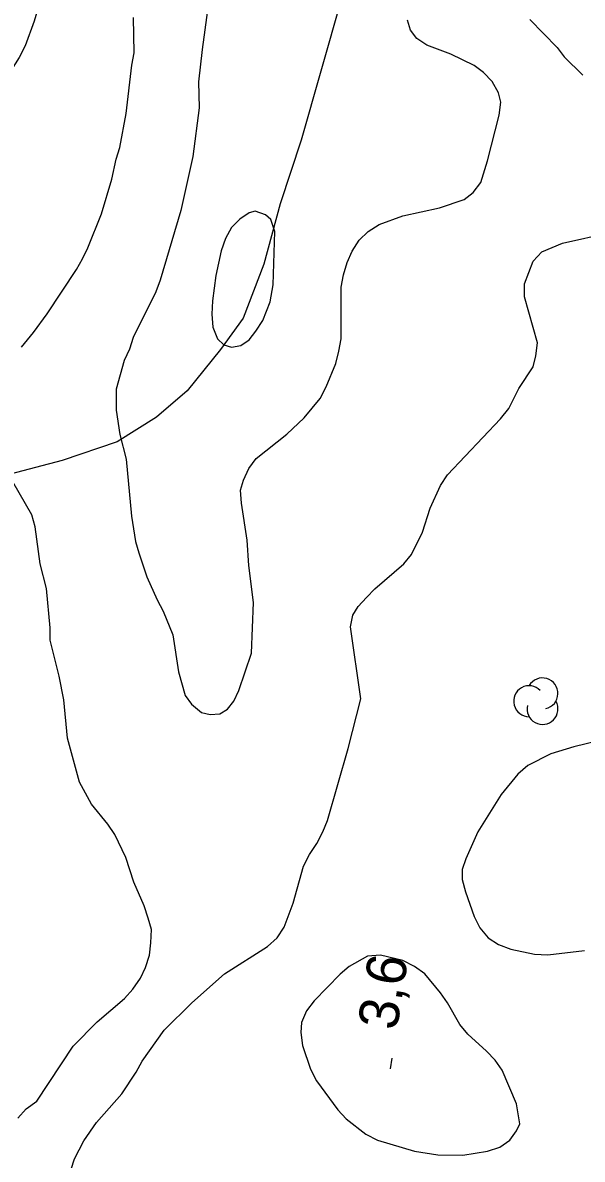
# Model space of a CAD drawing. Extents: x 282461 to 284471, y 5554090 to 5557646.
# Drawn here: x 283160.5 to 283202.7, y 5556269.2 to 5556355 of the extents above; entities that cross this region are included whole.
import ezdxf

# ---------------------------------------------------------------- set-up
doc = ezdxf.new("R2010")
doc.units = 0
for name, color, linetype in [('Niveau 1', 7, 'Continuous'), ('Niveau 2', 7, 'Continuous'), ('Niveau 22', 7, 'Continuous'), ('Niveau 3', 7, 'Continuous'), ('Niveau 44', 7, 'Continuous')]:
    doc.layers.add(name, color=color, linetype=linetype)

msp = doc.modelspace()

# ---------------------------------------------------------------- linework, layer by layer
at = {"layer": 'Niveau 1'}
msp.add_lwpolyline([(283171.41, 5556399.43), (283170.23, 5556395.76), (283169.71, 5556390.94), (283169.53, 5556386.06), (283169.11, 5556382.28), (283167.84, 5556376.76), (283166.34, 5556371.28), (283164.94, 5556366.68), (283164.12, 5556363.14), (283163.56, 5556361.33), (283162.43, 5556358.76), (283161.37, 5556355.15), (283160.69, 5556353.29), (283160.24, 5556352.41), (283159.21, 5556350.78), (283158.64, 5556350.02), (283157.83, 5556349.43), (283157.3, 5556349.13)], dxfattribs=at)
at = {"layer": 'Niveau 2'}
for points in [[(283174.9, 5556359.36), (283174.04, 5556353.02), (283173.78, 5556350.57), (283173.81, 5556348.6), (283173.33, 5556344.93), (283172.44, 5556340.85), (283170.88, 5556335.6), (283170.54, 5556334.73), (283168.84, 5556331.28), (283168.56, 5556330.4), (283168.16, 5556329.53), (283167.55, 5556327.37), (283167.56, 5556325.8), (283167.82, 5556323.94), (283168.31, 5556322.09), (283168.7, 5556317.79), (283169.02, 5556315.88), (283169.26, 5556315.01), (283169.86, 5556313.22), (283170.64, 5556311.48), (283171.11, 5556310.62), (283171.83, 5556308.82), (283172.27, 5556306.04), (283172.76, 5556304.24), (283173.23, 5556303.61), (283173.99, 5556302.98), (283174.64, 5556302.81), (283175.39, 5556302.88), (283175.97, 5556303.23), (283176.43, 5556303.82), (283176.82, 5556304.64), (283177.78, 5556307.44), (283177.91, 5556311.27), (283177.58, 5556314.06), (283177.45, 5556315.98), (283177.01, 5556318.76), (283176.94, 5556319.75), (283177.16, 5556320.51), (283177.56, 5556321.38), (283178.13, 5556322.14), (283180.43, 5556323.97), (283181.75, 5556325.21)], [(283160.4, 5556330.54), (283161.31, 5556331.66), (283162.34, 5556333.06), (283164.57, 5556336.4), (283165.02, 5556337.21), (283165.42, 5556338.03), (283166.44, 5556340.6), (283167.22, 5556343.22), (283167.55, 5556344.73), (283167.83, 5556345.61), (283168.32, 5556348.17), (283168.74, 5556351.83), (283168.91, 5556352.76), (283168.87, 5556355.43)], [(283181.75, 5556325.21), (283182.96, 5556326.67), (283183.41, 5556327.55), (283184.15, 5556329.3), (283184.37, 5556330.24), (283184.53, 5556331.17), (283184.55, 5556335.06), (283184.71, 5556335.99), (283184.99, 5556336.93), (283185.38, 5556337.8), (283185.9, 5556338.62), (283186.59, 5556339.27), (283187.4, 5556339.8), (283189.19, 5556340.46), (283191.97, 5556341.07), (283193.83, 5556341.68), (283194.52, 5556342.21), (283195.09, 5556342.97), (283195.59, 5556344.6), (283196.48, 5556348.04), (283196.59, 5556349.03), (283196.41, 5556349.73), (283195.93, 5556350.59), (283195.28, 5556351.28), (283194.58, 5556351.8), (283192.83, 5556352.65), (283191.02, 5556353.33), (283190.25, 5556353.84), (283189.78, 5556354.47), (283189.54, 5556355.23)], [(283198.78, 5556355.27), (283200.84, 5556353.15), (283201.37, 5556352.46), (283202.78, 5556351.08)], [(283179.4, 5556335.24), (283179.53, 5556339.26), (283179.23, 5556340.18), (283178.82, 5556340.53), (283178.06, 5556340.81), (283177.59, 5556340.69), (283176.9, 5556340.21), (283176.27, 5556339.57), (283175.81, 5556338.75), (283175.48, 5556337.81), (283175.09, 5556335.95), (283174.82, 5556334.03), (283174.78, 5556333.04), (283174.85, 5556332.05), (283175.2, 5556331.18), (283175.68, 5556330.72), (283176.26, 5556330.55), (283176.96, 5556330.68), (283177.59, 5556331.09), (283178.11, 5556331.74), (283178.62, 5556332.56), (283179.19, 5556333.96), (283179.4, 5556335.24)], [(283163.68, 5556267.01), (283164.42, 5556269.28), (283165.1, 5556270.63), (283166.07, 5556272.03), (283167.97, 5556274.2), (283169.06, 5556275.83), (283169.51, 5556276.65), (283171.17, 5556278.99), (283173.26, 5556281.06), (283175.74, 5556283.24), (283178.97, 5556285.31), (283179.72, 5556285.96), (283180.23, 5556286.78), (283180.91, 5556288.59), (283181.69, 5556291.38), (283182.14, 5556292.26), (283182.71, 5556293.08), (283183.17, 5556293.96), (283183.51, 5556294.83), (283185.07, 5556300.26), (283186.02, 5556303.99), (283185.25, 5556309.44), (283185.42, 5556310.31), (283185.82, 5556310.96), (283186.45, 5556311.66), (283187.08, 5556312.31), (283189.27, 5556314.19), (283189.84, 5556314.9), (283190.69, 5556316.59), (283191.25, 5556318.4), (283192.05, 5556320.09), (283192.56, 5556320.91), (283196.58, 5556325.14), (283197.21, 5556325.91), (283197.95, 5556327.43), (283199.03, 5556329.07), (283199.25, 5556329.88), (283199.36, 5556330.87), (283198.39, 5556334.35), (283198.38, 5556335.33), (283199.05, 5556337.03), (283199.69, 5556337.73), (283201.25, 5556338.39), (283204.84, 5556339.19)], [(283160.12, 5556272.35), (283160.75, 5556273.05), (283161.56, 5556273.64), (283164.3, 5556277.79), (283166.11, 5556279.62), (283168.18, 5556281.39), (283168.81, 5556282.09), (283169.38, 5556282.91), (283169.78, 5556283.73), (283170.06, 5556284.66), (283170.16, 5556285.59), (283170.21, 5556286.58), (283169.97, 5556287.45), (283169.66, 5556288.37), (283168.89, 5556290.16), (283168.29, 5556292.02), (283167.45, 5556293.75), (283166.92, 5556294.55), (283165.68, 5556296.05), (283164.79, 5556297.72), (283163.88, 5556301.02), (283163.61, 5556303.92), (283163.25, 5556305.72), (283162.57, 5556308.44), (283162.56, 5556309.37), (283162.3, 5556312.33), (283161.81, 5556314.18), (283161.43, 5556316.97), (283161.19, 5556317.89), (283159.76, 5556320.37)], [(283203.96, 5556300.82), (283202.1, 5556300.39), (283200.36, 5556299.85), (283198.63, 5556298.96), (283197.88, 5556298.31), (283196.62, 5556296.78), (283194.85, 5556293.97)], [(283194.85, 5556293.97), (283193.95, 5556291.93), (283193.67, 5556291.11), (283193.67, 5556290.36), (283193.92, 5556289.43), (283194.58, 5556287.58), (283195, 5556286.71), (283195.64, 5556285.96), (283196.41, 5556285.45), (283197.34, 5556285.11), (283199.15, 5556284.72), (283200.14, 5556284.68), (283202.92, 5556285)], [(283197.77, 5556273.43), (283196.69, 5556275.98), (283196.16, 5556276.73), (283195.51, 5556277.42), (283194.1, 5556278.68), (283193.51, 5556279.43), (283192.56, 5556281.05), (283192.03, 5556281.8), (283190.85, 5556283.24), (283190.09, 5556283.81), (283189.21, 5556284.26), (283187.52, 5556284.65), (283186.53, 5556284.58), (283185.15, 5556283.81), (283184.46, 5556283.22), (283182.5, 5556281.22), (283181.93, 5556280.46), (283181.54, 5556279.58), (283181.49, 5556278.83), (283181.61, 5556277.84), (283182.22, 5556276.05), (283182.69, 5556275.18), (283184.29, 5556272.99), (283184.93, 5556272.3), (283186.4, 5556271.15), (283187.28, 5556270.7), (283190.08, 5556269.86), (283191.83, 5556269.59), (283193.74, 5556269.55), (283195.6, 5556269.86), (283196.53, 5556270.17), (283197.28, 5556270.7), (283197.79, 5556271.4), (283198.02, 5556271.93), (283197.77, 5556273.43)]]:
    msp.add_lwpolyline(points, dxfattribs=at)
at = {"layer": 'Niveau 22'}
msp.add_lwpolyline([(283200.66, 5556402.13), (283198.45, 5556400.08), (283195.57, 5556397.14), (283191.8, 5556392), (283189.75, 5556388.6), (283187.96, 5556382.89), (283186.86, 5556377.3), (283186.33, 5556373.34), (283185.82, 5556367.3), (283184.54, 5556356.78), (283181.52, 5556346.16), (283179.94, 5556341.36), (283178.71, 5556336.8), (283177.13, 5556332.72), (283175.42, 5556330.37), (283172.91, 5556327.24), (283170.61, 5556325.26), (283167.62, 5556323.39), (283163.47, 5556322), (283158.96, 5556320.81), (283156.54, 5556320.34), (283152.28, 5556318.71)], dxfattribs=at)
at = {"layer": 'Niveau 3'}
msp.add_line((283188.26, 5556276.08), (283188.38, 5556276.87), dxfattribs=at)
at = {"layer": 'Niveau 44'}
for centre, start, end in [((283199.741, 5556304.407), 282.26917, 149.72625), ((283198.736, 5556303.823), 44.11537, 269.80396), ((283199.741, 5556303.238), 166.93686, 29.62122)]:
    msp.add_arc(centre, 1.169, start, end, dxfattribs=at)

# ---------------------------------------------------------------- texts
at = {"layer": 'Niveau 3'}
msp.add_text('3,6  ', height=3, rotation=81.09575, dxfattribs=at).set_placement((283188.74, 5556278.92))

doc.saveas('drawing.dxf')
